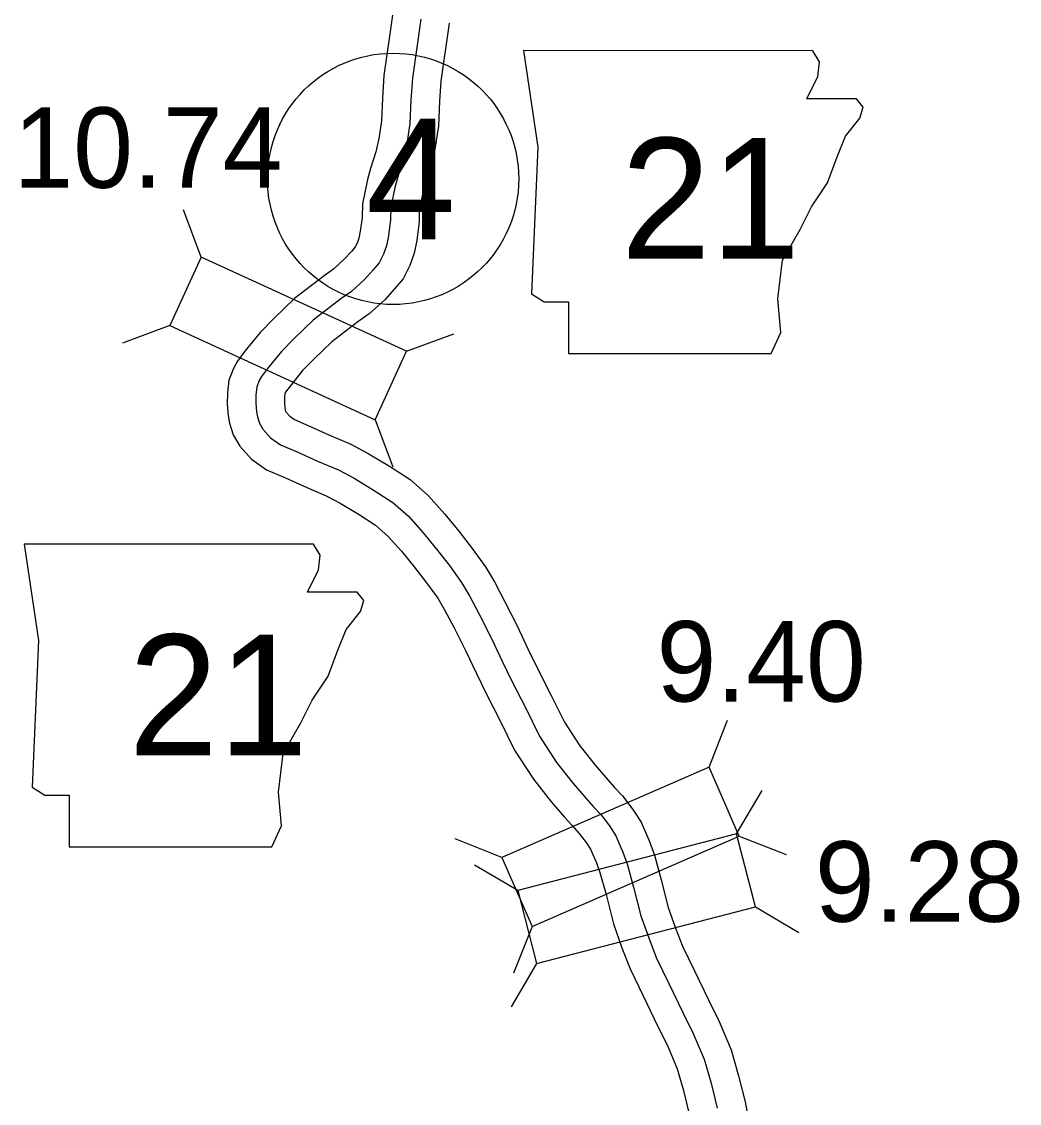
# Model space of a CAD drawing. Extents: x 31699 to 244310, y -8841 to 11474.
# Drawn here: x 138234.9 to 138584.4, y -2031.5 to -1652.8 of the extents above; entities that cross this region are included whole.
import ezdxf

# ---------------------------------------------------------------- set-up
doc = ezdxf.new("R2010")
doc.units = 0
for name, color, linetype in [('B_Logo', 7, 'Continuous'), ('G-ANNO-TEXT', 7, 'Continuous'), ('Level 55', 7, 'Continuous'), ('R_Border Notes', 7, 'Continuous'), ('R_XS_EARTHWORK_STAGE1', 7, 'Continuous'), ('S_WALL', 7, 'Continuous')]:
    doc.layers.add(name, color=color, linetype=linetype)

msp = doc.modelspace()

# ---------------------------------------------------------------- linework, layer by layer
at = {"layer": 'B_Logo'}
msp.add_lwpolyline([(138374.74, -1651.89), (138371.77, -1672.61), (138371.27, -1680.09), (138370.92, -1688.44), (138369.83, -1695.52), (138368.59, -1700.93), (138366.63, -1707.08), (138365.71, -1710.36), (138364.22, -1717.64), (138364.11, -1722.05), (138363.41, -1727.72), (138362.7, -1731.2), (138361.65, -1734.21), (138360.13, -1737.22), (138358.02, -1739.7), (138354.97, -1743.05), (138350.4, -1747.22), (138346.75, -1749.77), (138337.01, -1757.3), (138330.39, -1763.68), (138325.88, -1768.24), (138320.99, -1774.21), (138318.94, -1777.02), (138318.15, -1778.43), (138317.3, -1780.7), (138316.98, -1783.37), (138316.93, -1786.31), (138317.21, -1789.38), (138317.49, -1791.11), (138318.16, -1793.31), (138319.44, -1795.44), (138322.12, -1798.43), (138325.59, -1800.88), (138331.4, -1803.38), (138338.54, -1806.61), (138345.88, -1809.71), (138351.35, -1812.62), (138358.43, -1816.85), (138364.91, -1821.08), (138370.4, -1825.92), (138375.56, -1831.7), (138380.18, -1837.42), (138384.74, -1843.2), (138389.03, -1849.11), (138391.79, -1853.77), (138395.15, -1860.23), (138399.46, -1868.74), (138403.23, -1876.67), (138406.53, -1883.45), (138411.51, -1893.1), (138416.29, -1902.89), (138422.26, -1912.13), (138428.23, -1919.57), (138432.65, -1924.69), (138435.13, -1927.54), (138437.74, -1930.33), (138440.82, -1934.32), (138443.04, -1937.78), (138445.53, -1943.5), (138447.02, -1947.63), (138449.26, -1955.76), (138451.84, -1965.76), (138454.55, -1973.55), (138457.18, -1980.41), (138461.56, -1989.47), (138466.61, -1999.92), (138470.17, -2006.97), (138473.95, -2016.03), (138476.39, -2024.42), (138478.5, -2033.09)], dxfattribs=at)
at = {"layer": 'G-ANNO-TEXT'}
for points in [[(138410.64, -1662.92), (138415.72, -1696.75), (138413.46, -1748.07), (138417.97, -1750.89), (138426.43, -1750.89), (138426.43, -1768.94), (138497.49, -1768.94), (138500.87, -1761.61), (138499.74, -1749.76), (138501.44, -1736.23), (138507.64, -1725.52), (138511.59, -1717.62), (138517.23, -1709.16), (138520.61, -1700.14), (138523.43, -1692.81), (138528.5, -1686.6), (138529.63, -1682.66), (138527.38, -1679.84), (138509.9, -1679.84), (138513.84, -1671.94), (138514.41, -1666.87), (138512.07, -1662.97)], [(138235.73, -1835.64), (138240.81, -1869.47), (138238.55, -1920.79), (138243.07, -1923.61), (138251.52, -1923.61), (138251.52, -1941.65), (138322.58, -1941.65), (138325.96, -1934.32), (138324.83, -1922.48), (138326.53, -1908.95), (138332.73, -1898.23), (138336.68, -1890.34), (138342.32, -1881.88), (138345.7, -1872.85), (138348.52, -1865.52), (138353.6, -1859.32), (138354.72, -1855.37), (138352.47, -1852.55), (138334.99, -1852.55), (138338.93, -1844.66), (138339.5, -1839.58), (138337.16, -1835.69)]]:
    msp.add_lwpolyline(points, close=True, dxfattribs=at)
at = {"layer": 'Level 55'}
for points in [[(138364.85, -1650.47), (138361.81, -1671.57), (138361.29, -1679.55), (138360.95, -1687.46), (138360, -1693.64), (138358.94, -1698.29), (138357.04, -1704.22), (138355.99, -1708.01), (138354.25, -1716.5), (138354.13, -1721.31), (138353.53, -1726.1), (138353.03, -1728.53), (138352.42, -1730.3), (138351.74, -1731.65), (138350.51, -1733.09), (138347.89, -1735.98), (138344.14, -1739.39), (138340.82, -1741.72), (138330.46, -1749.72), (138323.36, -1756.56), (138318.44, -1761.55), (138313.07, -1768.09), (138310.51, -1771.61), (138309.06, -1774.2), (138307.51, -1778.32), (138306.99, -1782.69), (138306.92, -1786.69), (138307.28, -1790.63), (138307.72, -1793.38), (138308.96, -1797.42), (138311.36, -1801.4), (138315.43, -1805.95), (138320.68, -1809.65), (138327.36, -1812.53), (138334.54, -1815.78), (138341.58, -1818.75), (138346.44, -1821.33), (138353.13, -1825.33), (138358.84, -1829.06), (138363.34, -1833.03), (138367.94, -1838.18), (138372.37, -1843.66), (138376.76, -1849.23), (138380.66, -1854.61), (138383.04, -1858.63), (138386.25, -1864.79), (138390.48, -1873.15), (138394.22, -1881), (138397.59, -1887.93), (138402.57, -1897.59), (138407.56, -1907.81), (138414.14, -1917.99), (138420.54, -1925.97), (138425.09, -1931.24), (138427.7, -1934.24), (138430.12, -1936.82), (138432.64, -1940.09), (138434.19, -1942.5), (138436.23, -1947.2), (138437.48, -1950.66), (138439.6, -1958.34), (138442.26, -1968.66), (138445.15, -1976.99), (138448, -1984.39), (138452.55, -1993.82), (138457.64, -2004.35), (138461.08, -2011.16), (138464.5, -2019.36), (138466.73, -2027), (138468.73, -2035.21)], [(138384.64, -1653.32), (138381.72, -1673.66), (138381.26, -1680.63), (138380.89, -1689.41), (138379.65, -1697.4), (138378.25, -1703.57), (138376.21, -1709.95), (138375.44, -1712.71), (138374.2, -1718.78), (138374.1, -1722.78), (138373.29, -1729.34), (138372.36, -1733.86), (138370.88, -1738.11), (138368.52, -1742.79), (138365.52, -1746.31), (138362.06, -1750.13), (138356.66, -1755.04), (138352.68, -1757.83), (138343.55, -1764.88), (138337.41, -1770.79), (138333.32, -1774.94), (138328.9, -1780.33), (138327.37, -1782.44), (138327.24, -1782.66), (138327.08, -1783.09), (138326.97, -1784.05), (138326.94, -1785.94), (138327.14, -1788.13), (138327.25, -1788.84), (138327.36, -1789.21), (138327.52, -1789.48), (138328.81, -1790.91), (138330.51, -1792.11), (138335.44, -1794.24), (138342.55, -1797.45), (138350.18, -1800.67), (138356.27, -1803.9), (138363.74, -1808.37), (138370.99, -1813.11), (138377.46, -1818.82), (138383.18, -1825.22), (138387.99, -1831.17), (138392.72, -1837.16), (138397.4, -1843.62), (138400.53, -1848.91), (138404.05, -1855.66), (138408.44, -1864.34), (138412.24, -1872.33), (138415.47, -1878.98), (138420.44, -1888.62), (138425.01, -1897.96), (138430.38, -1906.28), (138435.91, -1913.17), (138440.21, -1918.14), (138442.55, -1920.85), (138445.36, -1923.84), (138449, -1928.55), (138451.89, -1933.05), (138454.83, -1939.81), (138456.56, -1944.61), (138458.92, -1953.18), (138461.42, -1962.86), (138463.94, -1970.12), (138466.37, -1976.44), (138470.56, -1985.11), (138475.57, -1995.48), (138479.26, -2002.78), (138483.4, -2012.69), (138486.06, -2021.84), (138488.28, -2030.96), (138489.94, -2039.63)]]:
    msp.add_lwpolyline(points, dxfattribs=at)
at = {"layer": 'R_Border Notes'}
msp.add_circle((138365.01, -1707.81), 44, dxfattribs=at)
at = {"layer": 'R_XS_EARTHWORK_STAGE1'}
for p, q in [((138297.75, -1735.17), (138291.62, -1718.67)), ((138286.76, -1759.17), (138270.26, -1765.3)), ((138369.76, -1768.15), (138386.25, -1762.02)), ((138358.76, -1792.15), (138364.89, -1808.65)), ((138475.75, -1913.71), (138482.18, -1897.33)), ((138485.34, -1937.14), (138494.28, -1921.97)), ((138403.14, -1945.34), (138386.76, -1938.9)), ((138486.29, -1937.91), (138502.67, -1944.35)), ((138408.67, -1956.96), (138393.5, -1948.02)), ((138491.95, -1962.7), (138507.11, -1971.63)), ((138413.68, -1969.54), (138407.24, -1985.92)), ((138415.27, -1982.52), (138406.34, -1997.68))]:
    msp.add_line(p, q, dxfattribs=at)
for points in [[(138286.76, -1759.17), (138358.76, -1792.15), (138369.76, -1768.15), (138297.75, -1735.17)], [(138475.75, -1913.71), (138403.14, -1945.34), (138413.68, -1969.54), (138486.29, -1937.91)], [(138415.27, -1982.52), (138491.95, -1962.7), (138485.34, -1937.14), (138408.67, -1956.96)]]:
    msp.add_lwpolyline(points, close=True, dxfattribs=at)

# ---------------------------------------------------------------- texts
at = {"layer": 'G-ANNO-TEXT'}
for p in [(138444.82, -1735.73), (138272.35, -1909.58)]:
    msp.add_text('21', height=42.24, dxfattribs=at).set_placement(p)
at = {"layer": 'R_Border Notes'}
msp.add_text('4', height=42.24, dxfattribs=at).set_placement((138355.56, -1728.93))
at = {"layer": 'S_WALL'}
for s, p in [('10.74', (138232.02, -1710.94)), ('9.40', (138457.29, -1890.78)), ('9.28', (138512.74, -1967.87))]:
    msp.add_text(s, height=28.16, dxfattribs=at).set_placement(p)

doc.saveas('drawing.dxf')
